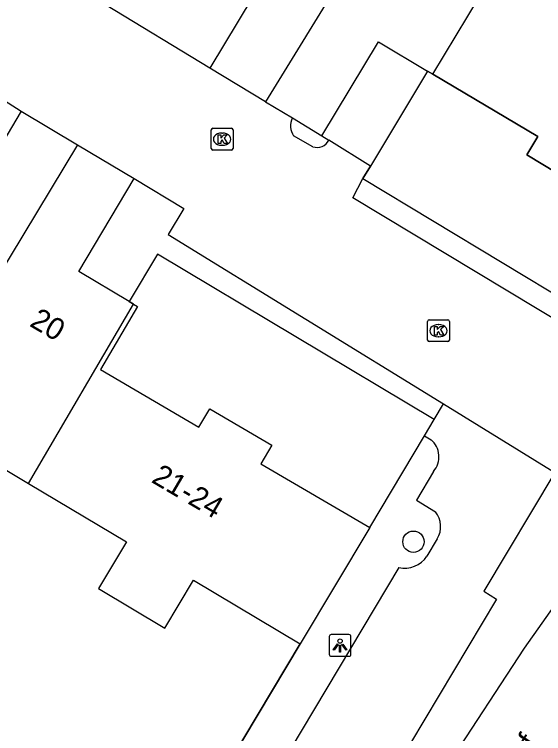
# Model space of a CAD drawing. Extents: x 158461 to 159795, y 387220 to 388672.
# Drawn here: x 159203.01 to 159227.3, y 388181.8 to 388214.81 of the extents above; entities that cross this region are included whole.
import ezdxf

# ---------------------------------------------------------------- set-up
doc = ezdxf.new("R2010")
doc.units = 0
for name, color, linetype in [('IMGEO_Boom', 7, 'Continuous'), ('IMGEO_Kolk', 7, 'Continuous'), ('IMGEO_Lichtpunt', 7, 'Continuous'), ('IMGEO_Muur', 7, 'Continuous'), ('IMGEO_Openbare_ruimte_label', 7, 'Continuous'), ('IMGEO_Pand', 7, 'Continuous'), ('IMGEO_Pand_nummerreeks', 7, 'Continuous'), ('IMGEO_Pand_overbouw', 7, 'Continuous'), ('IMGEO_Parkeervlak_open', 7, 'Continuous'), ('IMGEO_Rijbaan_lokaal_open', 7, 'Continuous'), ('IMGEO_Voetpad_open', 7, 'Continuous')]:
    doc.layers.add(name, color=color, linetype=linetype)

msp = doc.modelspace()

# ---------------------------------------------------------------- linework, layer by layer
at = {"layer": 'IMGEO_Boom'}
msp.add_circle((159221.323, 388190.61), 0.489, dxfattribs=at)
at = {"layer": 'IMGEO_Kolk'}
for p, q in [((159212.041, 388208.653), (159212.041, 388209.505)), ((159212.116, 388209.579), (159212.968, 388209.579)), ((159212.529, 388209.359), (159212.554, 388209.359)), ((159213.042, 388209.505), (159213.042, 388208.653)), ((159212.552, 388208.799), (159212.527, 388208.799)), ((159212.968, 388208.579), (159212.116, 388208.579)), ((159221.971, 388199.865), (159221.971, 388200.717)), ((159222.046, 388200.791), (159222.898, 388200.791)), ((159222.972, 388200.717), (159222.972, 388199.865)), ((159222.459, 388200.571), (159222.484, 388200.571)), ((159222.898, 388199.791), (159222.046, 388199.791)), ((159222.482, 388200.011), (159222.457, 388200.011))]:
    msp.add_line(p, q, dxfattribs=at)
for points in [[(159212.041, 388208.653), (159212.041, 388209.505)], [(159212.116, 388209.579), (159212.968, 388209.579)], [(159213.042, 388209.505), (159213.042, 388208.653)], [(159212.362, 388209.279), (159212.485, 388209.279), (159212.485, 388209.128), (159212.615, 388209.279), (159212.779, 388209.279), (159212.633, 388209.128), (159212.786, 388208.879), (159212.634, 388208.879), (159212.549, 388209.043), (159212.485, 388208.976), (159212.485, 388208.879), (159212.362, 388208.879), (159212.362, 388209.279)], [(159212.968, 388208.579), (159212.116, 388208.579)], [(159221.971, 388199.865), (159221.971, 388200.717)], [(159222.046, 388200.791), (159222.898, 388200.791)], [(159222.972, 388200.717), (159222.972, 388199.865)], [(159222.292, 388200.491), (159222.415, 388200.491), (159222.415, 388200.34), (159222.545, 388200.491), (159222.709, 388200.491), (159222.563, 388200.34), (159222.716, 388200.091), (159222.564, 388200.091), (159222.479, 388200.255), (159222.415, 388200.188), (159222.415, 388200.091), (159222.292, 388200.091), (159222.292, 388200.491)], [(159222.898, 388199.791), (159222.046, 388199.791)]]:
    msp.add_lwpolyline(points, dxfattribs=at)
for centre, start, end in [((159212.118, 388209.503), 91.552, 178.448), ((159212.118, 388209.503), 91.552, 178.448), ((159212.966, 388209.503), 1.552, 88.448), ((159212.966, 388209.503), 1.552, 88.448), ((159212.118, 388208.655), 181.552, 268.448), ((159212.118, 388208.655), 181.552, 268.448), ((159212.966, 388208.655), 271.552, 358.448), ((159212.966, 388208.655), 271.552, 358.448), ((159222.048, 388200.715), 91.552, 178.448), ((159222.048, 388200.715), 91.552, 178.448), ((159222.896, 388200.715), 1.552, 88.448), ((159222.896, 388200.715), 1.552, 88.448), ((159222.048, 388199.867), 181.552, 268.448), ((159222.048, 388199.867), 181.552, 268.448), ((159222.896, 388199.867), 271.552, 358.448), ((159222.896, 388199.867), 271.552, 358.448)]:
    msp.add_arc(centre, 0.0765, start, end, dxfattribs=at)
for centre, major_axis, ratio, start_param, end_param in [((159212.528, 388209.079), (-0.387, 0.002), 0.722429, 4.712389, 7.853982), ((159212.553, 388209.079), (-0.39, 0.002), 0.717154, 1.570796, 4.712389), ((159222.458, 388200.291), (-0.387, 0.002), 0.722429, 4.712389, 7.853982), ((159222.483, 388200.291), (-0.39, 0.002), 0.717154, 1.570796, 4.712389)]:
    msp.add_ellipse(centre, major_axis=major_axis, ratio=ratio, start_param=start_param, end_param=end_param, dxfattribs=at)
at = {"layer": 'IMGEO_Lichtpunt'}
for p, q in [((159217.457, 388186.253), (159217.457, 388185.446)), ((159217.457, 388186.253), (159217.457, 388185.446)), ((159218.359, 388186.348), (159217.551, 388186.348)), ((159218.359, 388186.348), (159217.551, 388186.348)), ((159218.453, 388185.446), (159218.453, 388186.253)), ((159218.453, 388185.446), (159218.453, 388186.253)), ((159217.551, 388185.352), (159218.359, 388185.352)), ((159217.551, 388185.352), (159218.359, 388185.352))]:
    msp.add_line(p, q, dxfattribs=at)
for points in [[(159217.831, 388185.917), (159217.87, 388185.889), (159217.682, 388185.627), (159217.644, 388185.654), (159217.831, 388185.917)], [(159217.933, 388185.869), (159217.98, 388185.869), (159217.98, 388185.547), (159217.933, 388185.547), (159217.933, 388185.869)], [(159218.043, 388185.889), (159218.081, 388185.916), (159218.268, 388185.654), (159218.229, 388185.626), (159218.043, 388185.889)]]:
    msp.add_lwpolyline(points, dxfattribs=at)
msp.add_circle((159217.956, 388186.051), 0.0994, dxfattribs=at)
for centre, start, end in [((159217.551, 388186.253), 90, 180), ((159217.551, 388186.253), 90, 180), ((159218.359, 388186.253), 0, 90), ((159218.359, 388186.253), 0, 90), ((159217.551, 388185.446), 180, 270), ((159217.551, 388185.446), 180, 270), ((159218.359, 388185.446), 270, 0), ((159218.359, 388185.446), 270, 360)]:
    msp.add_arc(centre, 0.0946, start, end, dxfattribs=at)
at = {"layer": 'IMGEO_Muur'}
msp.add_lwpolyline([(159212.226, 388179.39), (159216.129, 388185.923)], dxfattribs=at)
at = {"layer": 'IMGEO_Pand'}
for points in [[(159222.092, 388223.085), (159214.533, 388210.799)], [(159212.162, 388218.127), (159214.586, 388216.666), (159211.979, 388212.339)], [(159222.209, 388212.063), (159225.422, 388217.394)], [(159217.119, 388209.241), (159219.714, 388213.546), (159221.974, 388212.202), (159222.209, 388212.063)], [(159214.533, 388210.799), (159211.979, 388212.339)], [(159222.209, 388212.063), (159227.023, 388209.201), (159226.519, 388208.36), (159229.315, 388206.684), (159229.823, 388207.532), (159234.92, 388204.478)], [(159214.533, 388210.799), (159215.766, 388210.056)], [(159203.328, 388210.362), (159200.73, 388206.014), (159198.137, 388207.563), (159195.574, 388203.271), (159193.304, 388199.471), (159198.408, 388196.422)], [(159203.328, 388210.362), (159205.913, 388208.818)], [(159215.766, 388210.056), (159217.119, 388209.241)], [(159205.913, 388208.818), (159198.408, 388196.422)], [(159205.913, 388208.818), (159208.507, 388207.269)], [(159208.476, 388201.511), (159208.277, 388201.63), (159205.964, 388203.012), (159208.507, 388207.269)], [(159203.654, 388193.288), (159208.476, 388201.511)], [(159208.476, 388201.511), (159208.659, 388201.402), (159206.965, 388198.509), (159211.477, 388195.867), (159211.972, 388196.712), (159214.825, 388195.042), (159214.323, 388194.185), (159219.317, 388191.26)], [(159198.408, 388196.422), (159203.654, 388193.288)], [(159203.654, 388193.288), (159208.152, 388190.601), (159206.876, 388188.464), (159209.919, 388186.646), (159211.233, 388188.847), (159216.129, 388185.923)], [(159219.317, 388191.26), (159216.129, 388185.923)]]:
    msp.add_lwpolyline(points, dxfattribs=at)
at = {"layer": 'IMGEO_Pand_overbouw'}
for points in [[(159234.92, 388204.478), (159229.823, 388207.532), (159229.315, 388206.684), (159226.519, 388208.36), (159227.023, 388209.201), (159222.209, 388212.063), (159221.974, 388212.202), (159219.35, 388207.848), (159219.001, 388207.269), (159231.787, 388199.562), (159231.912, 388199.487), (159232.017, 388199.661)], [(159208.476, 388201.511), (159208.659, 388201.402), (159206.965, 388198.509), (159211.477, 388195.867), (159211.972, 388196.712), (159214.825, 388195.042), (159214.323, 388194.185), (159219.317, 388191.26), (159221.832, 388195.47), (159222.275, 388196.212), (159209.572, 388203.799), (159208.277, 388201.63)]]:
    msp.add_lwpolyline(points, close=True, dxfattribs=at)
at = {"layer": 'IMGEO_Parkeervlak_open'}
msp.add_lwpolyline([(159221.832, 388195.47), (159222.275, 388196.212), (159222.703, 388196.929)], dxfattribs=at)
at = {"layer": 'IMGEO_Rijbaan_lokaal_open'}
for points in [[(159211.979, 388212.339), (159207.188, 388215.239)], [(159208.986, 388157.522), (159218.661, 388173.591), (159221.796, 388178.752), (159222.908, 388180.379), (159226.414, 388185.719), (159228.217, 388188.284), (159230.82, 388191.957), (159232.222, 388193.943), (159234.255, 388197.027), (159237.201, 388201.629), (159245.384, 388214.25)], [(159200.705, 388212.025), (159203.328, 388210.362)], [(159216.702, 388208.732), (159215.82, 388209.229)], [(159231.261, 388198.724), (159218.535, 388206.385), (159219.001, 388207.269), (159219.35, 388207.848), (159217.445, 388209.037)], [(159208.507, 388207.269), (159210.784, 388205.894), (159210.073, 388204.706), (159222.703, 388196.929)], [(159222.703, 388196.929), (159227.806, 388193.788)], [(159227.806, 388193.788), (159224.55, 388188.337), (159225.134, 388187.978), (159217.892, 388175.855)]]:
    msp.add_lwpolyline(points, dxfattribs=at)
for centre, radius, start, end in [((159216.53, 388209.691), 0.847, 154.4527, 213.0191), ((159216.896, 388209.318), 0.617, 251.6915, 332.9446)]:
    msp.add_arc(centre, radius, start, end, dxfattribs=at)
at = {"layer": 'IMGEO_Voetpad_open'}
for points in [[(159217.119, 388209.241), (159217.445, 388209.037)], [(159219.317, 388191.26), (159221.832, 388195.47)], [(159221.832, 388195.47), (159222.128, 388195.288)], [(159222.244, 388193.839), (159221.458, 388192.522), (159222.332, 388191.984)], [(159222.41, 388190.739), (159221.936, 388189.947)], [(159220.653, 388189.423), (159213.99, 388178.269), (159217.711, 388175.978), (159217.892, 388175.855)], [(159216.129, 388185.923), (159212.226, 388179.39), (159211.415, 388178.032), (159216.953, 388174.693), (159215.764, 388172.692)]]:
    msp.add_lwpolyline(points, dxfattribs=at)
for centre, radius, start, end in [((159221.475, 388194.507), 1.019, 319.0495, 50.1046), ((159221.502, 388191.307), 1.071, 327.9624, 39.2075), ((159220.924, 388190.591), 1.199, 256.9238, 327.5082)]:
    msp.add_arc(centre, radius, start, end, dxfattribs=at)

# ---------------------------------------------------------------- texts
at = {"layer": 'IMGEO_Openbare_ruimte_label'}
msp.add_text('Lourdeshof', height=1, rotation=57.1202, dxfattribs=at).set_placement((159223.477, 388175.741))
at = {"layer": 'IMGEO_Pand_nummerreeks'}
for s, rotation, p in [('20', 329.6495, (159203.661, 388200.529)), ('21-24', 329.5927, (159209.251, 388193.364))]:
    msp.add_text(s, height=1, rotation=rotation, dxfattribs=at).set_placement(p)

doc.saveas('drawing.dxf')
